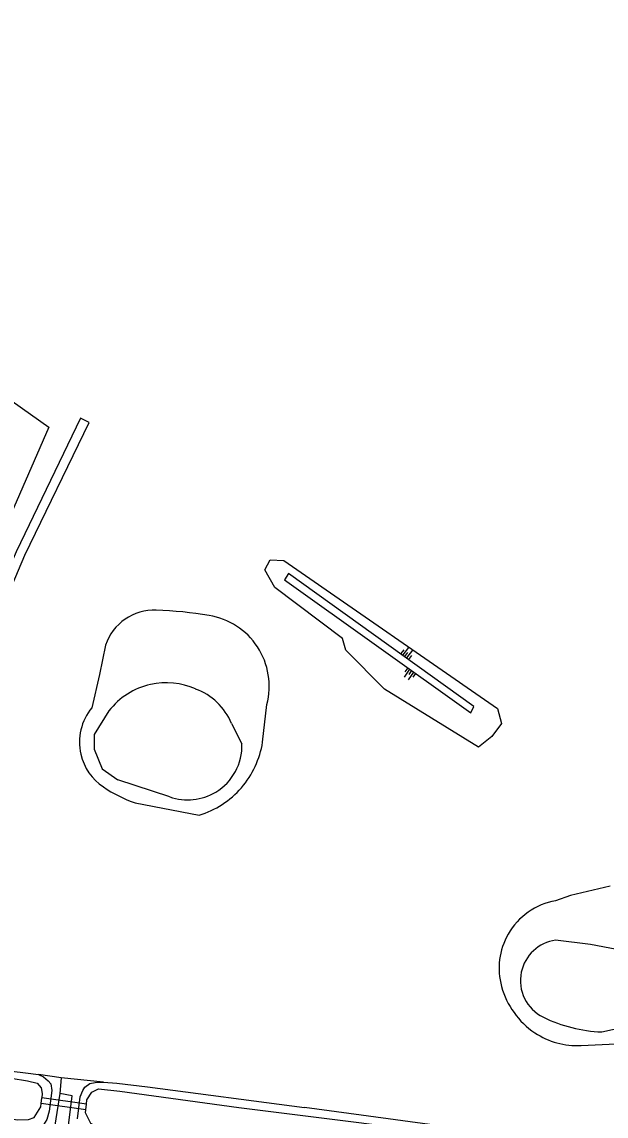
# Model space of a CAD drawing. Extents: x 133000 to 136000, y 400500 to 403500.
# Drawn here: x 134941.1 to 135062.9, y 402499.8 to 402728.1 of the extents above; entities that cross this region are included whole.
import ezdxf

# ---------------------------------------------------------------- set-up
doc = ezdxf.new("R2010")
doc.units = 0
for name, color, linetype in [('gg-knt-BGT kruinlijn', 7, 'Continuous'), ('gg-knt-bovenkant onderkant talud', 7, 'Continuous'), ('gg-knt-bronhoudergrens', 7, 'Continuous'), ('gg-knt-verharding', 7, 'Continuous'), ('gg-kntw-bovenkant insteek waterloop', 7, 'Continuous'), ('gg-kntw-waterlijn', 7, 'Continuous'), ('gg-kwrk-duiker nz vlak', 7, 'Continuous'), ('gt-grn-groengrens', 7, 'Continuous'), ('gt-symb-talud symbool', 7, 'Continuous'), ('gx-grn-maaiveld', 7, 'Continuous')]:
    doc.layers.add(name, color=color, linetype=linetype)

# ---------------------------------------------------------------- blocks, each defined once
blk = doc.blocks.new('gt0-TALUD_1')
at = {"layer": 'gt-symb-talud symbool'}
for p, q in [((-1, -1), (-1, 0)), ((0.5, -2), (0.5, 0)), ((-0.5, -2), (-0.5, 0)), ((0, -1), (0, 0)), ((1, -1), (1, 0))]:
    blk.add_line(p, q, dxfattribs=at)

msp = doc.modelspace()

# ---------------------------------------------------------------- linework, layer by layer
at = {"layer": 'gg-knt-BGT kruinlijn'}
msp.add_lwpolyline([(134996.68, 402612.98), (134995.86, 402611.64), (135034.71, 402583.93), (135035.34, 402585.25), (134996.68, 402612.98)], dxfattribs=at)
at = {"layer": 'gg-knt-bovenkant onderkant talud'}
msp.add_lwpolyline([(135040.23, 402584.82), (135041.09, 402581.69), (135039.07, 402578.98), (135036.28, 402576.77), (135016.73, 402588.84), (135008.63, 402597.01), (135007.96, 402599.41), (134993.85, 402610.05), (134991.75, 402613.73), (134992.89, 402615.84), (134995.69, 402615.69), (135040.23, 402584.82)], dxfattribs=at)
at = {"layer": 'gg-knt-bronhoudergrens'}
msp.add_lwpolyline([(134914.66, 402728.08), (134910.39, 402721.34), (134905.8, 402724.66), (134881.68, 402689.66), (134946.71, 402643.55), (134894.41, 402523.51)], dxfattribs=at)
at = {"layer": 'gg-knt-verharding'}
for points in [[(134949.03, 402504.47), (134947.19, 402493.05), (134945.14, 402489.07)], [(134951.97, 402488.2), (134950.05, 402491.72), (134951.6, 402504.05), (134949.03, 402504.47)]]:
    msp.add_lwpolyline(points, dxfattribs=at)
at = {"layer": 'gg-kntw-bovenkant insteek waterloop'}
for p, q in [((134991.27, 402577.79), (134992.18, 402585.63)), ((134964.73, 402565.14), (134978.04, 402562.57)), ((135011.81, 402500), (135000, 402501.59))]:
    msp.add_line(p, q, dxfattribs=at)
for points in [[(134890.7, 402521.67), (134900.82, 402520.35), (134921.26, 402568.57), (134941.7, 402616.79), (134955.14, 402644.51)], [(134955.14, 402644.51), (134953.31, 402645.42), (134939.89, 402617.5), (134919.49, 402570.18), (134899.1, 402522.87), (134894.41, 402523.51)], [(134958.55, 402598.02), (134957.26, 402591.92), (134955.66, 402584.98)], [(135063.76, 402547.74), (135055.49, 402545.81), (135052.38, 402544.72)], [(135057.69, 402514.55), (135066.42, 402514.94), (135076.59, 402517.41), (135084.53, 402520.13), (135090.18, 402523.14)]]:
    msp.add_lwpolyline(points, dxfattribs=at)
for centre, radius, start, end in [((134968.72, 402594.65), 10.72, 87.7793, 161.6729), ((134965.72, 402516.5), 88.92, 80.6732, 87.7994), ((134977.69, 402589.45), 15, 33.3766, 80.6104), ((134977.67, 402589.47), 15, 345.1846, 33.3012), ((134964.38, 402577.83), 11.27, 140.6684, 192.9001), ((134972.5, 402580.74), 19.01, 319.156, 351.0508), ((134964.39, 402577.82), 11.28, 192.8242, 236.0814), ((134974.34, 402592.56), 29.06, 236.0227, 250.6883), ((134972.56, 402580.68), 18.92, 286.8352, 319.1664), ((135054.88, 402530.63), 14.31, 100.0497, 150.1181), ((135054.89, 402530.63), 14.31, 150.1554, 195.4075), ((135057.63, 402531.4), 17.16, 195.4582, 236.0358), ((135056.73, 402530.07), 15.55, 236.0452, 273.535)]:
    msp.add_arc(centre, radius, start, end, dxfattribs=at)
at = {"layer": 'gg-kntw-waterlijn'}
for p, q in [((134984.79, 402581.72), (134986.98, 402577.44)), ((134971.94, 402566.41), (134961.12, 402569.97)), ((135061.99, 402517.34), (135076.9, 402520.71)), ((134945.13, 402502.43), (134945.24, 402503.63)), ((134954.41, 402501.1), (134954.55, 402502.29)), ((134954.34, 402500.45), (134954.41, 402501.1))]:
    msp.add_line(p, q, dxfattribs=at)
for points in [[(134959.26, 402584.32), (134956.18, 402579.43), (134956.18, 402576.33), (134957.87, 402572.24), (134961.12, 402569.97)], [(135077.07, 402527.63), (135070.27, 402533.6), (135059.63, 402535.59), (135052.36, 402536.48)], [(134890.95, 402513.99), (134913.85, 402511.26), (134931.99, 402508.79), (134942.25, 402507.15), (134944.26, 402506.64), (134945.15, 402505.72), (134945.32, 402504.49), (134945.24, 402503.63)], [(134889.82, 402505.85), (134913.3, 402503.08), (134940.29, 402498.99), (134942.49, 402499.09), (134943.7, 402499.53), (134944.38, 402500.61), (134945.06, 402501.7), (134945.13, 402502.43)], [(134954.55, 402502.29), (134954.64, 402503.15), (134955.66, 402504.8), (134957.08, 402505.47), (134961.56, 402505.01), (134986.33, 402501.58), (135005.24, 402499.21), (135019.05, 402497.48), (135040.94, 402494.73), (135057.9, 402492.29), (135059.83, 402491.42), (135059.85, 402489.81)], [(135059.66, 402486.96), (135059.3, 402486.04), (135058.14, 402484.84), (135056.76, 402484.47), (135050.88, 402485.25), (135018.76, 402489.72), (134995.47, 402492.53), (134966.85, 402496.47), (134956.87, 402497.51), (134955.49, 402498.24), (134954.34, 402500.45)]]:
    msp.add_lwpolyline(points, dxfattribs=at)
for centre, radius, start, end in [((134971.15, 402575.21), 14.98, 102.4073, 142.5522), ((134971.17, 402575.22), 14.98, 65.9186, 102.4916), ((134972.92, 402576.81), 12.85, 22.4544, 70.136), ((134975.67, 402577.09), 11.32, 301.1212, 1.7564), ((134975.67, 402577.1), 11.33, 250.7776, 301.0666), ((135053.53, 402528.06), 8.5, 97.9234, 168.0696), ((135053.54, 402528.07), 8.51, 168.1278, 244.0671), ((135063.37, 402548.41), 31.1, 244.1658, 267.4539)]:
    msp.add_arc(centre, radius, start, end, dxfattribs=at)
at = {"layer": 'gg-kwrk-duiker nz vlak'}
for p, q in [((134954.41, 402501.1), (134945.13, 402502.43)), ((134954.55, 402502.29), (134945.24, 402503.63))]:
    msp.add_line(p, q, dxfattribs=at)
at = {"layer": 'gt-grn-groengrens'}
msp.add_line((134949.3, 402507.8), (134949.03, 402504.47), dxfattribs=at)
at = {"layer": 'gx-grn-maaiveld'}
for p, q in [((134949.3, 402507.8), (134944.6, 402508.44)), ((134958.14, 402506.86), (134949.3, 402507.8))]:
    msp.add_line(p, q, dxfattribs=at)
for points in [[(134893.45, 402514.76), (134941.87, 402508.85), (134944.6, 402508.44)], [(134944.6, 402508.44), (134945.59, 402507.95), (134946.59, 402507.15), (134947.12, 402506.51), (134947.32, 402505.13), (134946.77, 402500.82), (134946.3, 402499.07), (134945.58, 402497.99), (134944.42, 402497.46), (134942.09, 402497.19), (134937.14, 402497.23), (134930.21, 402498.4), (134918.07, 402500.28), (134909.32, 402501.63), (134889.59, 402504.23)], [(134952.67, 402499.25), (134953.28, 402503.79), (134953.79, 402505.16), (134954.24, 402505.84), (134955.29, 402506.59), (134956.39, 402506.83), (134958.14, 402506.86)], [(134958.14, 402506.86), (134960.9, 402506.64), (134967.32, 402505.9), (135000, 402501.59)], [(135059.65, 402493.44), (135057.82, 402493.7), (135011.81, 402500)]]:
    msp.add_lwpolyline(points, dxfattribs=at)

# ---------------------------------------------------------------- block references
at = {"layer": 'gt-symb-talud symbool'}
for p, xscale, yscale, rotation in [((135020.9, 402595.69), 0.9996304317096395, 0.9996304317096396, 142.68302551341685), ((135022.42, 402592.73), 0.9996324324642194, 0.9996324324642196, -35.18453930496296)]:
    msp.add_blockref('gt0-TALUD_1', p, dxfattribs=dict(at, xscale=xscale, yscale=yscale, rotation=rotation))

doc.saveas('drawing.dxf')
